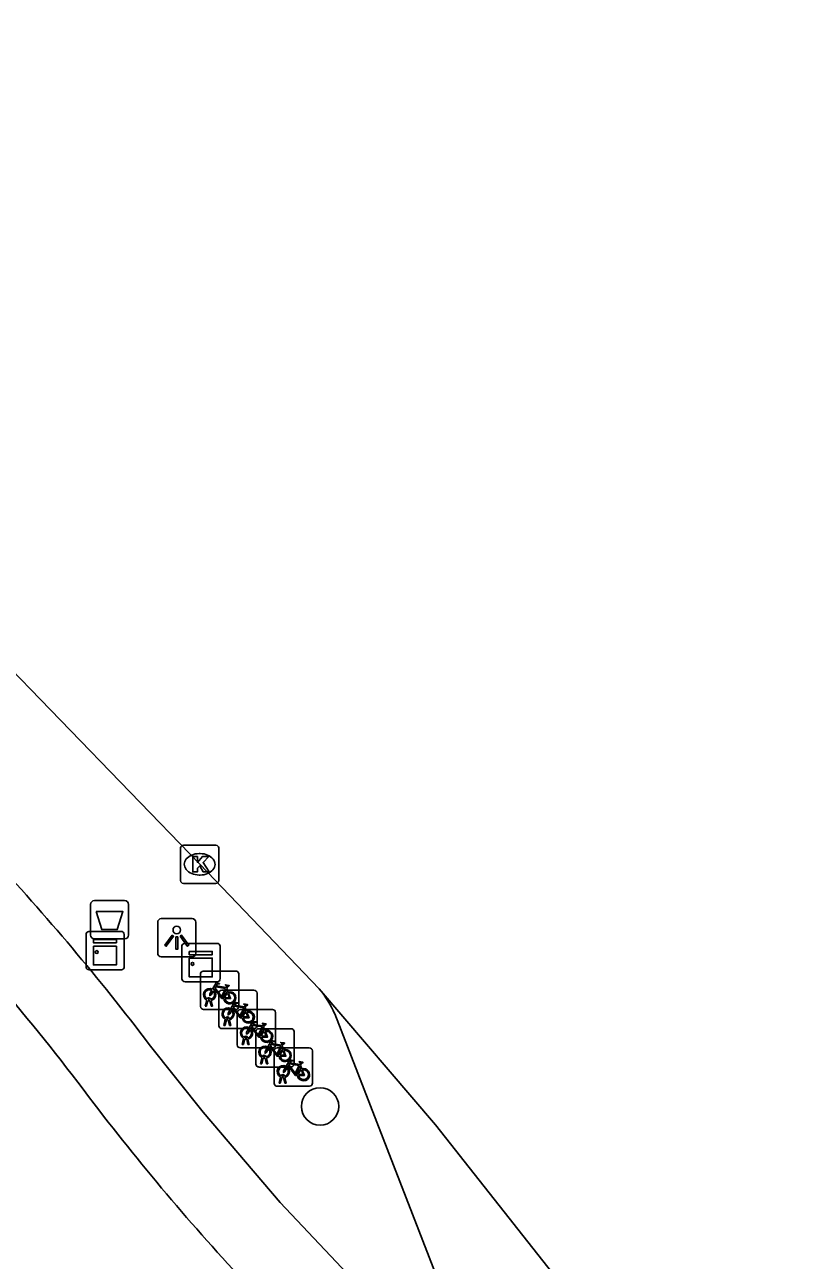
# Model space of a CAD drawing. Extents: x 160664 to 161506, y 382245 to 383288.
# Drawn here: x 161251.66 to 161271.81, y 383112.9 to 383145.16 of the extents above; entities that cross this region are included whole.
import ezdxf

# ---------------------------------------------------------------- set-up
doc = ezdxf.new("R2010")
doc.units = 0
for name, color, linetype in [('IMGEO_Afvalbak', 7, 'Continuous'), ('IMGEO_Boom', 7, 'Continuous'), ('IMGEO_Fietsenrek', 7, 'Continuous'), ('IMGEO_Fietspad_gesloten', 7, 'Continuous'), ('IMGEO_Kast', 7, 'Continuous'), ('IMGEO_Kolk', 7, 'Continuous'), ('IMGEO_Lichtpunt', 7, 'Continuous'), ('IMGEO_Parkeervlak_open', 7, 'Continuous'), ('IMGEO_Rijbaan_lokaal_gesloten', 7, 'Continuous')]:
    doc.layers.add(name, color=color, linetype=linetype)

msp = doc.modelspace()

# ---------------------------------------------------------------- linework, layer by layer
at = {"layer": 'IMGEO_Afvalbak'}
for p, q in [((161253.478, 383122.289), (161254.268, 383122.289)), ((161254.268, 383122.289), (161253.478, 383122.289)), ((161253.378, 383121.389), (161253.378, 383122.189)), ((161253.378, 383122.189), (161253.378, 383121.389)), ((161254.368, 383122.189), (161254.368, 383121.389)), ((161254.368, 383121.389), (161254.368, 383122.189)), ((161254.268, 383121.289), (161253.478, 383121.289)), ((161253.478, 383121.289), (161254.268, 383121.289))]:
    msp.add_line(p, q, dxfattribs=at)
msp.add_lwpolyline([(161253.521, 383122.003), (161254.225, 383122.003), (161254.076, 383121.533), (161253.67, 383121.533), (161253.521, 383122.003)], dxfattribs=at)
for centre, start, end in [((161253.478, 383122.189), 90, 180), ((161253.478, 383122.189), 90, 180), ((161254.268, 383122.189), 0, 90), ((161254.268, 383122.189), 360, 90), ((161253.478, 383121.389), 180, 270), ((161253.478, 383121.389), 180, 270), ((161254.268, 383121.389), 270, 0), ((161254.268, 383121.389), 270, 0)]:
    msp.add_arc(centre, 0.1, start, end, dxfattribs=at)
at = {"layer": 'IMGEO_Boom'}
msp.add_circle((161259.373, 383116.917), 0.489, dxfattribs=at)
at = {"layer": 'IMGEO_Fietsenrek'}
for p, q in [((161256.248, 383119.525), (161256.248, 383120.366)), ((161256.248, 383120.366), (161256.248, 383119.525)), ((161256.323, 383120.45), (161257.164, 383120.45)), ((161257.164, 383120.45), (161256.323, 383120.45)), ((161257.248, 383120.375), (161257.248, 383119.534)), ((161257.248, 383119.534), (161257.248, 383120.375)), ((161256.805, 383119.949), (161257.646, 383119.949)), ((161257.646, 383119.949), (161256.805, 383119.949)), ((161256.935, 383119.999), (161256.971, 383119.904)), ((161256.375, 383119.534), (161256.414, 383119.694)), ((161256.444, 383119.682), (161256.409, 383119.534)), ((161256.486, 383119.706), (161256.485, 383119.71)), ((161256.527, 383119.534), (161256.493, 383119.676)), ((161256.517, 383119.717), (161256.518, 383119.71)), ((161256.525, 383119.68), (161256.56, 383119.534)), ((161256.73, 383119.024), (161256.73, 383119.865)), ((161256.73, 383119.865), (161256.73, 383119.024)), ((161257.73, 383119.874), (161257.73, 383119.033)), ((161257.73, 383119.033), (161257.73, 383119.874)), ((161257.173, 383119.45), (161256.332, 383119.45)), ((161256.332, 383119.45), (161257.173, 383119.45)), ((161256.409, 383119.534), (161256.375, 383119.534)), ((161256.56, 383119.534), (161256.527, 383119.534)), ((161257.211, 383118.522), (161257.211, 383119.363)), ((161257.211, 383119.363), (161257.211, 383118.522)), ((161257.286, 383119.447), (161258.127, 383119.447)), ((161258.127, 383119.447), (161257.286, 383119.447)), ((161257.417, 383119.498), (161257.453, 383119.403)), ((161258.211, 383119.372), (161258.211, 383118.531)), ((161258.211, 383118.531), (161258.211, 383119.372)), ((161256.857, 383119.033), (161256.896, 383119.193)), ((161256.891, 383119.033), (161256.857, 383119.033)), ((161256.926, 383119.181), (161256.891, 383119.033)), ((161256.968, 383119.205), (161256.967, 383119.209)), ((161257.009, 383119.033), (161256.975, 383119.175)), ((161256.999, 383119.216), (161257, 383119.209)), ((161257.007, 383119.179), (161257.042, 383119.033)), ((161257.042, 383119.033), (161257.009, 383119.033)), ((161257.898, 383118.996), (161257.934, 383118.901)), ((161257.655, 383118.949), (161256.814, 383118.949)), ((161256.814, 383118.949), (161257.655, 383118.949)), ((161257.338, 383118.531), (161257.377, 383118.691)), ((161257.407, 383118.679), (161257.372, 383118.531)), ((161257.449, 383118.703), (161257.448, 383118.707)), ((161257.49, 383118.531), (161257.456, 383118.673)), ((161257.48, 383118.714), (161257.481, 383118.707)), ((161257.488, 383118.677), (161257.523, 383118.531)), ((161257.693, 383118.021), (161257.693, 383118.862)), ((161257.693, 383118.862), (161257.693, 383118.021)), ((161257.768, 383118.946), (161258.609, 383118.946)), ((161258.609, 383118.946), (161257.768, 383118.946)), ((161258.693, 383118.871), (161258.693, 383118.03)), ((161258.693, 383118.03), (161258.693, 383118.871)), ((161258.136, 383118.447), (161257.295, 383118.447)), ((161257.295, 383118.447), (161258.136, 383118.447)), ((161257.372, 383118.531), (161257.338, 383118.531)), ((161257.523, 383118.531), (161257.49, 383118.531)), ((161258.174, 383117.519), (161258.174, 383118.36)), ((161258.174, 383118.36), (161258.174, 383117.519)), ((161258.249, 383118.444), (161259.09, 383118.444)), ((161259.09, 383118.444), (161258.249, 383118.444)), ((161258.38, 383118.495), (161258.416, 383118.4)), ((161259.174, 383118.369), (161259.174, 383117.528)), ((161259.174, 383117.528), (161259.174, 383118.369)), ((161257.82, 383118.03), (161257.859, 383118.19)), ((161257.854, 383118.03), (161257.82, 383118.03)), ((161257.889, 383118.178), (161257.854, 383118.03)), ((161257.931, 383118.202), (161257.93, 383118.206)), ((161257.972, 383118.03), (161257.938, 383118.172)), ((161257.962, 383118.213), (161257.963, 383118.206)), ((161257.97, 383118.176), (161258.005, 383118.03)), ((161258.005, 383118.03), (161257.972, 383118.03)), ((161258.618, 383117.946), (161257.777, 383117.946)), ((161257.777, 383117.946), (161258.618, 383117.946)), ((161258.301, 383117.528), (161258.34, 383117.688)), ((161258.37, 383117.676), (161258.335, 383117.528)), ((161258.412, 383117.7), (161258.411, 383117.704)), ((161258.443, 383117.711), (161258.444, 383117.704)), ((161258.861, 383117.993), (161258.897, 383117.898)), ((161259.099, 383117.444), (161258.258, 383117.444)), ((161258.258, 383117.444), (161259.099, 383117.444)), ((161258.335, 383117.528), (161258.301, 383117.528)), ((161258.453, 383117.528), (161258.419, 383117.67)), ((161258.451, 383117.674), (161258.486, 383117.528)), ((161258.486, 383117.528), (161258.453, 383117.528))]:
    msp.add_line(p, q, dxfattribs=at)
for points in [[(161256.582, 383119.924), (161256.53, 383119.834), (161256.49, 383119.809), (161256.491, 383119.856), (161256.546, 383119.95)], [(161256.561, 383119.976), (161256.656, 383120.14), (161256.742, 383120.126), (161256.744, 383120.117), (161256.688, 383120.106), (161256.661, 383120.061), (161256.917, 383120.02)], [(161256.857, 383119.732), (161256.807, 383119.732), (161256.616, 383119.983), (161256.597, 383119.951)], [(161256.904, 383119.995), (161256.647, 383120.036), (161256.63, 383120.007), (161256.797, 383119.787), (161256.904, 383119.995)], [(161256.952, 383119.897), (161256.922, 383119.974), (161256.813, 383119.756), (161256.856, 383119.756)], [(161256.917, 383120.02), (161256.942, 383120.069), (161256.936, 383120.073), (161256.913, 383120.077), (161256.901, 383120.084), (161256.9, 383120.087), (161256.902, 383120.092), (161256.997, 383120.077), (161256.999, 383120.067), (161256.989, 383120.054), (161256.977, 383120.048), (161256.963, 383120.054), (161256.935, 383119.999)], [(161256.886, 383119.756), (161257.006, 383119.755), (161256.962, 383119.869)], [(161256.982, 383119.876), (161257.037, 383119.731), (161256.887, 383119.731)], [(161257.043, 383119.475), (161257.138, 383119.639), (161257.224, 383119.625), (161257.226, 383119.616), (161257.17, 383119.605), (161257.143, 383119.56), (161257.399, 383119.519)], [(161257.064, 383119.423), (161257.012, 383119.333), (161256.972, 383119.308), (161256.973, 383119.355), (161257.028, 383119.449)], [(161257.339, 383119.231), (161257.289, 383119.231), (161257.098, 383119.482), (161257.079, 383119.45)], [(161257.386, 383119.494), (161257.129, 383119.535), (161257.112, 383119.506), (161257.279, 383119.286), (161257.386, 383119.494)], [(161257.434, 383119.396), (161257.404, 383119.473), (161257.295, 383119.255), (161257.338, 383119.255)], [(161257.368, 383119.255), (161257.488, 383119.254), (161257.444, 383119.368)], [(161257.464, 383119.375), (161257.519, 383119.23), (161257.369, 383119.23)], [(161257.399, 383119.519), (161257.424, 383119.568), (161257.418, 383119.572), (161257.395, 383119.576), (161257.383, 383119.583), (161257.382, 383119.586), (161257.384, 383119.591), (161257.479, 383119.576), (161257.481, 383119.566), (161257.471, 383119.553), (161257.459, 383119.547), (161257.445, 383119.553), (161257.417, 383119.498)], [(161257.524, 383118.973), (161257.619, 383119.137), (161257.705, 383119.123), (161257.707, 383119.114), (161257.651, 383119.103), (161257.624, 383119.058), (161257.88, 383119.017)], [(161257.82, 383118.729), (161257.77, 383118.729), (161257.579, 383118.98), (161257.56, 383118.948)], [(161257.867, 383118.992), (161257.61, 383119.033), (161257.593, 383119.004), (161257.76, 383118.784), (161257.867, 383118.992)], [(161257.915, 383118.894), (161257.885, 383118.971), (161257.776, 383118.753), (161257.819, 383118.753)], [(161257.88, 383119.017), (161257.905, 383119.066), (161257.899, 383119.07), (161257.876, 383119.074), (161257.864, 383119.081), (161257.863, 383119.084), (161257.865, 383119.089), (161257.96, 383119.074), (161257.962, 383119.064), (161257.952, 383119.051), (161257.94, 383119.045), (161257.926, 383119.051), (161257.898, 383118.996)], [(161257.545, 383118.921), (161257.493, 383118.831), (161257.453, 383118.806), (161257.454, 383118.853), (161257.509, 383118.947)], [(161257.849, 383118.753), (161257.969, 383118.752), (161257.925, 383118.866)], [(161257.945, 383118.873), (161258, 383118.728), (161257.85, 383118.728)], [(161258.027, 383118.42), (161257.975, 383118.33), (161257.935, 383118.305), (161257.936, 383118.352), (161257.991, 383118.446)], [(161258.006, 383118.472), (161258.101, 383118.636), (161258.187, 383118.622), (161258.189, 383118.613), (161258.133, 383118.602), (161258.106, 383118.557), (161258.362, 383118.516)], [(161258.302, 383118.228), (161258.252, 383118.228), (161258.061, 383118.479), (161258.042, 383118.447)], [(161258.349, 383118.491), (161258.092, 383118.532), (161258.075, 383118.503), (161258.242, 383118.283), (161258.349, 383118.491)], [(161258.397, 383118.393), (161258.367, 383118.47), (161258.258, 383118.252), (161258.301, 383118.252)], [(161258.331, 383118.252), (161258.451, 383118.251), (161258.407, 383118.365)], [(161258.427, 383118.372), (161258.482, 383118.227), (161258.332, 383118.227)], [(161258.362, 383118.516), (161258.387, 383118.565), (161258.381, 383118.569), (161258.358, 383118.573), (161258.346, 383118.58), (161258.345, 383118.583), (161258.347, 383118.588), (161258.442, 383118.573), (161258.444, 383118.563), (161258.434, 383118.55), (161258.422, 383118.544), (161258.408, 383118.55), (161258.38, 383118.495)], [(161258.487, 383117.97), (161258.582, 383118.134), (161258.668, 383118.12), (161258.67, 383118.111), (161258.614, 383118.1), (161258.587, 383118.055), (161258.843, 383118.014)], [(161258.83, 383117.989), (161258.573, 383118.03), (161258.556, 383118.001), (161258.723, 383117.781), (161258.83, 383117.989)], [(161258.843, 383118.014), (161258.868, 383118.063), (161258.862, 383118.067), (161258.839, 383118.071), (161258.827, 383118.078), (161258.826, 383118.081), (161258.828, 383118.086), (161258.923, 383118.071), (161258.925, 383118.061), (161258.915, 383118.048), (161258.903, 383118.042), (161258.889, 383118.048), (161258.861, 383117.993)], [(161258.508, 383117.918), (161258.456, 383117.828), (161258.416, 383117.803), (161258.417, 383117.85), (161258.472, 383117.944)], [(161258.783, 383117.726), (161258.733, 383117.726), (161258.542, 383117.977), (161258.523, 383117.945)], [(161258.878, 383117.891), (161258.848, 383117.968), (161258.739, 383117.75), (161258.782, 383117.75)], [(161258.812, 383117.75), (161258.932, 383117.749), (161258.888, 383117.863)], [(161258.908, 383117.87), (161258.963, 383117.725), (161258.813, 383117.725)]]:
    msp.add_lwpolyline(points, dxfattribs=at)
for centre, radius, start, end in [((161256.326, 383120.372), 0.0779, 92.4484, 184.2845), ((161256.326, 383120.372), 0.0779, 92.4484, 184.2845), ((161257.17, 383120.372), 0.0779, 2.4484, 94.2845), ((161257.17, 383120.372), 0.0779, 2.4484, 94.2845), ((161256.488, 383119.835), 0.159, 62.6766, 242.1369), ((161256.488, 383119.835), 0.129, 63.3192, 238.903), ((161256.488, 383119.835), 0.159, 283.5766, 46.6042), ((161256.808, 383119.871), 0.0779, 92.4484, 184.2845), ((161256.808, 383119.871), 0.0779, 92.4484, 184.2845), ((161257.652, 383119.871), 0.0779, 2.4484, 94.2845), ((161257.652, 383119.871), 0.0779, 2.4484, 94.2845), ((161256.468, 383119.706), 0.0499, 12.8025, 158.6934), ((161256.488, 383119.835), 0.159, 253.9967, 271.7867), ((161256.468, 383119.706), 0.0174, 12.8025, 163.4502), ((161256.488, 383119.835), 0.129, 253.415, 269.0204), ((161256.488, 383119.835), 0.129, 283.6043, 43.4302), ((161257.015, 383119.751), 0.159, 113.3408, 178.3217), ((161257.015, 383119.751), 0.159, 187.0065, 105.7708), ((161257.015, 383119.751), 0.129, 113.923, 177.9556), ((161257.015, 383119.751), 0.129, 188.6715, 104.5883), ((161256.326, 383119.528), 0.0779, 182.4484, 274.2845), ((161256.326, 383119.528), 0.0779, 182.4484, 274.2845), ((161256.97, 383119.334), 0.159, 62.6766, 242.1369), ((161256.97, 383119.334), 0.129, 63.3192, 238.903), ((161256.97, 383119.334), 0.129, 283.6043, 43.4302), ((161256.97, 383119.334), 0.159, 283.5766, 46.6042), ((161257.17, 383119.528), 0.0779, 272.4484, 4.2845), ((161257.17, 383119.528), 0.0779, 272.4484, 4.2845), ((161257.289, 383119.369), 0.0779, 92.4484, 184.2845), ((161257.289, 383119.369), 0.0779, 92.4484, 184.2845), ((161257.497, 383119.25), 0.159, 113.3408, 178.3217), ((161257.497, 383119.25), 0.159, 187.0065, 105.7708), ((161257.497, 383119.25), 0.129, 113.923, 177.9556), ((161257.497, 383119.25), 0.129, 188.6715, 104.5883), ((161258.133, 383119.369), 0.0779, 2.4484, 94.2845), ((161258.133, 383119.369), 0.0779, 2.4484, 94.2845), ((161256.808, 383119.027), 0.0779, 182.4484, 274.2845), ((161256.808, 383119.027), 0.0779, 182.4484, 274.2845), ((161256.95, 383119.205), 0.0499, 12.8025, 158.6934), ((161256.97, 383119.334), 0.159, 253.9967, 271.7867), ((161256.95, 383119.205), 0.0174, 12.8025, 163.4502), ((161256.97, 383119.334), 0.129, 253.415, 269.0204), ((161257.451, 383118.832), 0.159, 62.6766, 242.1369), ((161257.652, 383119.027), 0.0779, 272.4484, 4.2845), ((161257.652, 383119.027), 0.0779, 272.4484, 4.2845), ((161257.451, 383118.832), 0.129, 63.3192, 238.903), ((161257.431, 383118.703), 0.0499, 12.8025, 158.6934), ((161257.451, 383118.832), 0.159, 253.9967, 271.7867), ((161257.431, 383118.703), 0.0174, 12.8025, 163.4502), ((161257.451, 383118.832), 0.129, 253.415, 269.0204), ((161257.451, 383118.832), 0.129, 283.6043, 43.4302), ((161257.451, 383118.832), 0.159, 283.5766, 46.6042), ((161257.771, 383118.868), 0.0779, 92.4484, 184.2845), ((161257.771, 383118.868), 0.0779, 92.4484, 184.2845), ((161257.978, 383118.748), 0.159, 113.3408, 178.3217), ((161257.978, 383118.748), 0.159, 187.0065, 105.7708), ((161257.978, 383118.748), 0.129, 113.923, 177.9556), ((161257.978, 383118.748), 0.129, 188.6715, 104.5883), ((161258.615, 383118.868), 0.0779, 2.4484, 94.2845), ((161258.615, 383118.868), 0.0779, 2.4484, 94.2845), ((161257.289, 383118.525), 0.0779, 182.4484, 274.2845), ((161257.289, 383118.525), 0.0779, 182.4484, 274.2845), ((161257.933, 383118.331), 0.159, 62.6766, 242.1369), ((161257.933, 383118.331), 0.129, 63.3192, 238.903), ((161257.933, 383118.331), 0.129, 283.6043, 43.4302), ((161257.933, 383118.331), 0.159, 283.5766, 46.6042), ((161258.133, 383118.525), 0.0779, 272.4484, 4.2845), ((161258.133, 383118.525), 0.0779, 272.4484, 4.2845), ((161258.252, 383118.366), 0.0779, 92.4484, 184.2845), ((161258.252, 383118.366), 0.0779, 92.4484, 184.2845), ((161258.46, 383118.247), 0.159, 113.3408, 178.3217), ((161258.46, 383118.247), 0.159, 187.0065, 105.7708), ((161258.46, 383118.247), 0.129, 113.923, 177.9556), ((161258.46, 383118.247), 0.129, 188.6715, 104.5883), ((161259.096, 383118.366), 0.0779, 2.4484, 94.2845), ((161259.096, 383118.366), 0.0779, 2.4484, 94.2845), ((161257.771, 383118.024), 0.0779, 182.4484, 274.2845), ((161257.771, 383118.024), 0.0779, 182.4484, 274.2845), ((161257.913, 383118.202), 0.0499, 12.8025, 158.6934), ((161257.933, 383118.331), 0.159, 253.9967, 271.7867), ((161257.913, 383118.202), 0.0174, 12.8025, 163.4502), ((161257.933, 383118.331), 0.129, 253.415, 269.0204), ((161258.615, 383118.024), 0.0779, 272.4484, 4.2845), ((161258.615, 383118.024), 0.0779, 272.4484, 4.2845), ((161258.414, 383117.829), 0.159, 62.6766, 242.1369), ((161258.414, 383117.829), 0.129, 63.3192, 238.903), ((161258.394, 383117.7), 0.0499, 12.8025, 158.6934), ((161258.414, 383117.829), 0.159, 253.9967, 271.7867), ((161258.394, 383117.7), 0.0174, 12.8025, 163.4502), ((161258.414, 383117.829), 0.129, 253.415, 269.0204), ((161258.414, 383117.829), 0.129, 283.6043, 43.4302), ((161258.414, 383117.829), 0.159, 283.5766, 46.6042), ((161258.941, 383117.745), 0.159, 113.3408, 178.3217), ((161258.941, 383117.745), 0.159, 187.0065, 105.7708), ((161258.941, 383117.745), 0.129, 113.923, 177.9556), ((161258.941, 383117.745), 0.129, 188.6715, 104.5883), ((161258.252, 383117.522), 0.0779, 182.4484, 274.2845), ((161258.252, 383117.522), 0.0779, 182.4484, 274.2845), ((161259.096, 383117.522), 0.0779, 272.4484, 4.2845), ((161259.096, 383117.522), 0.0779, 272.4484, 4.2845)]:
    msp.add_arc(centre, radius, start, end, dxfattribs=at)
at = {"layer": 'IMGEO_Fietspad_gesloten'}
msp.add_lwpolyline([(161254.912, 383118.537), (161256.323, 383116.765), (161258.334, 383114.41), (161270.33, 383101.702)], dxfattribs=at)
for centre, radius, start, end in [((161202.322, 383078.475), 66.111, 37.29984, 42.89554), ((161204.653, 383080.603), 60.883, 36.69561, 43.8348), ((161305.038, 383156.543), 64.992, 217.49286, 223.17112)]:
    msp.add_arc(centre, radius, start, end, dxfattribs=at)
at = {"layer": 'IMGEO_Kast'}
for p, q in [((161253.259, 383120.559), (161253.259, 383121.4)), ((161253.259, 383121.4), (161253.259, 383120.559)), ((161253.334, 383121.484), (161254.175, 383121.484)), ((161254.175, 383121.484), (161253.334, 383121.484)), ((161254.259, 383121.409), (161254.259, 383120.568)), ((161254.259, 383120.568), (161254.259, 383121.409)), ((161255.762, 383120.248), (161255.762, 383121.089)), ((161255.762, 383121.089), (161255.762, 383120.248)), ((161255.837, 383121.173), (161256.678, 383121.173)), ((161256.678, 383121.173), (161255.837, 383121.173)), ((161256.762, 383121.098), (161256.762, 383120.257)), ((161256.762, 383120.257), (161256.762, 383121.098)), ((161254.184, 383120.484), (161253.343, 383120.484)), ((161253.343, 383120.484), (161254.184, 383120.484)), ((161256.687, 383120.173), (161255.846, 383120.173)), ((161255.846, 383120.173), (161256.687, 383120.173))]:
    msp.add_line(p, q, dxfattribs=at)
for points in [[(161253.454, 383121.274), (161254.054, 383121.274), (161254.054, 383121.189), (161253.454, 383121.189), (161253.454, 383121.274)], [(161253.454, 383121.099), (161254.054, 383121.099), (161254.054, 383120.61), (161253.454, 383120.61), (161253.454, 383121.099)], [(161255.957, 383120.963), (161256.557, 383120.963), (161256.557, 383120.878), (161255.957, 383120.878), (161255.957, 383120.963)], [(161255.957, 383120.788), (161256.557, 383120.788), (161256.557, 383120.299), (161255.957, 383120.299), (161255.957, 383120.788)]]:
    msp.add_lwpolyline(points, dxfattribs=at)
for centre in [(161253.538, 383120.948), (161256.041, 383120.637)]:
    msp.add_circle(centre, 0.0377, dxfattribs=at)
for centre, start, end in [((161253.337, 383121.406), 92.4484, 184.2845), ((161253.337, 383121.406), 92.4484, 184.2845), ((161254.181, 383121.406), 2.4484, 94.2845), ((161254.181, 383121.406), 2.4484, 94.2845), ((161255.84, 383121.095), 92.4484, 184.2845), ((161255.84, 383121.095), 92.4484, 184.2845), ((161256.684, 383121.095), 2.4484, 94.2845), ((161256.684, 383121.095), 2.4484, 94.2845), ((161253.337, 383120.562), 182.4484, 274.2845), ((161253.337, 383120.562), 182.4484, 274.2845), ((161254.181, 383120.562), 272.4484, 4.2845), ((161254.181, 383120.562), 272.4484, 4.2845), ((161256.684, 383120.251), 272.4484, 4.2845), ((161256.684, 383120.251), 272.4484, 4.2845), ((161255.84, 383120.251), 182.4484, 274.2845), ((161255.84, 383120.251), 182.4484, 274.2845)]:
    msp.add_arc(centre, 0.0779, start, end, dxfattribs=at)
at = {"layer": 'IMGEO_Kolk'}
for p, q in [((161255.727, 383122.812), (161255.727, 383123.664)), ((161255.802, 383123.738), (161256.654, 383123.738)), ((161256.215, 383123.518), (161256.24, 383123.518)), ((161256.728, 383123.664), (161256.728, 383122.812)), ((161256.238, 383122.958), (161256.213, 383122.958)), ((161256.654, 383122.738), (161255.802, 383122.738))]:
    msp.add_line(p, q, dxfattribs=at)
for points in [[(161255.727, 383122.812), (161255.727, 383123.664)], [(161255.802, 383123.738), (161256.654, 383123.738)], [(161256.728, 383123.664), (161256.728, 383122.812)], [(161256.048, 383123.438), (161256.171, 383123.438), (161256.171, 383123.287), (161256.301, 383123.438), (161256.465, 383123.438), (161256.319, 383123.287), (161256.472, 383123.038), (161256.32, 383123.038), (161256.235, 383123.202), (161256.171, 383123.135), (161256.171, 383123.038), (161256.048, 383123.038), (161256.048, 383123.438)], [(161256.654, 383122.738), (161255.802, 383122.738)]]:
    msp.add_lwpolyline(points, dxfattribs=at)
for centre, start, end in [((161255.804, 383123.662), 91.552, 178.448), ((161255.804, 383123.662), 91.552, 178.448), ((161256.652, 383123.662), 1.552, 88.448), ((161256.652, 383123.662), 1.552, 88.448), ((161255.804, 383122.814), 181.552, 268.448), ((161255.804, 383122.814), 181.552, 268.448), ((161256.652, 383122.814), 271.552, 358.448), ((161256.652, 383122.814), 271.552, 358.448)]:
    msp.add_arc(centre, 0.0765, start, end, dxfattribs=at)
for centre, major_axis, ratio, start_param, end_param in [((161256.214, 383123.238), (-0.387, 0.002), 0.722429, 4.712389, 7.853982), ((161256.239, 383123.238), (-0.39, 0.002), 0.717154, 1.570796, 4.712389)]:
    msp.add_ellipse(centre, major_axis=major_axis, ratio=ratio, start_param=start_param, end_param=end_param, dxfattribs=at)
at = {"layer": 'IMGEO_Lichtpunt'}
for p, q in [((161255.132, 383121.725), (161255.132, 383120.918)), ((161255.132, 383121.725), (161255.132, 383120.918)), ((161256.034, 383121.82), (161255.226, 383121.82)), ((161256.034, 383121.82), (161255.226, 383121.82)), ((161256.128, 383120.918), (161256.128, 383121.725)), ((161256.128, 383120.918), (161256.128, 383121.725)), ((161255.226, 383120.824), (161256.034, 383120.824)), ((161255.226, 383120.824), (161256.034, 383120.824))]:
    msp.add_line(p, q, dxfattribs=at)
for points in [[(161255.506, 383121.389), (161255.545, 383121.361), (161255.357, 383121.099), (161255.319, 383121.126), (161255.506, 383121.389)], [(161255.608, 383121.341), (161255.655, 383121.341), (161255.655, 383121.019), (161255.608, 383121.019), (161255.608, 383121.341)], [(161255.718, 383121.361), (161255.756, 383121.388), (161255.943, 383121.126), (161255.904, 383121.098), (161255.718, 383121.361)]]:
    msp.add_lwpolyline(points, dxfattribs=at)
msp.add_circle((161255.631, 383121.523), 0.0994, dxfattribs=at)
for centre, start, end in [((161255.226, 383121.725), 90, 180), ((161255.226, 383121.725), 90, 180), ((161256.034, 383121.725), 0, 90), ((161256.034, 383121.725), 0, 90), ((161255.226, 383120.918), 180, 270), ((161255.226, 383120.918), 180, 270), ((161256.034, 383120.918), 270, 0), ((161256.034, 383120.918), 270, 360)]:
    msp.add_arc(centre, 0.0946, start, end, dxfattribs=at)
at = {"layer": 'IMGEO_Parkeervlak_open'}
msp.add_lwpolyline([(161259.761, 383119.33), (161263.32, 383110.155), (161268.237, 383104.654), (161270.216, 383102.439)], dxfattribs=at)
msp.add_arc((161257.122, 383118.144), 2.893, 24.1902, 39.6331, dxfattribs=at)
at = {"layer": 'IMGEO_Rijbaan_lokaal_gesloten'}
for points in [[(161234.997, 383145.159), (161243.487, 383136.403), (161256.228, 383123.238), (161259.35, 383119.99)], [(161259.35, 383119.99), (161262.388, 383116.433), (161271.813, 383104.508)]]:
    msp.add_lwpolyline(points, dxfattribs=at)

doc.saveas('drawing.dxf')
